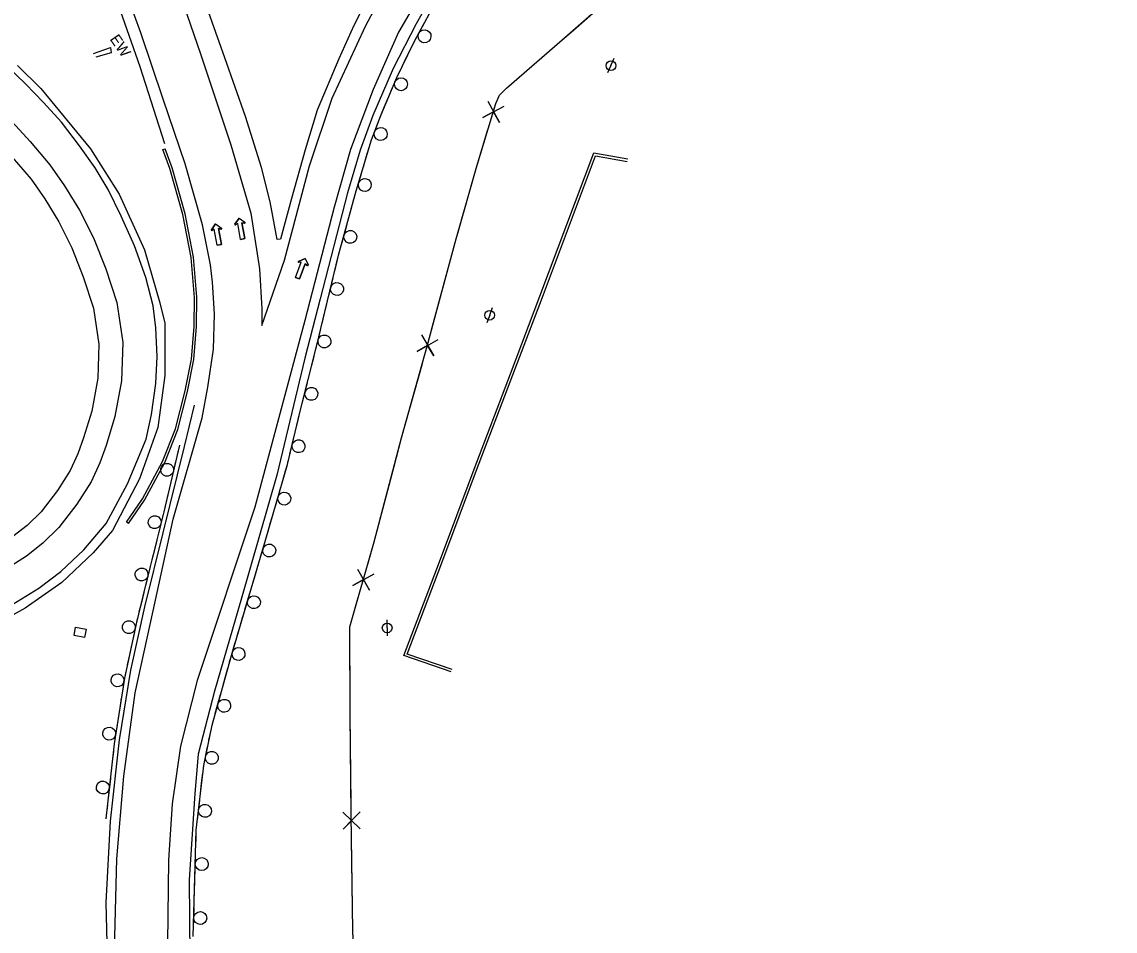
# Model space of a CAD drawing. Extents: x 1746719 to 1766531, y 631721 to 662391.
# Drawn here: x 1755790 to 1756297, y 647004 to 647425 of the extents above; entities that cross this region are included whole.
import ezdxf

# ---------------------------------------------------------------- set-up
doc = ezdxf.new("R2010")
doc.units = 0
for name, color, linetype in [('SURVEY - AERIAL SURVEY - Photo Control - Points - Elevations', 7, 'Continuous'), ('SURVEY - AERIAL SURVEY - Photo Control - Points - Locators', 7, 'Continuous'), ('SURVEY - AERIAL SURVEY - Photo Control - Points - Numbers', 7, 'Continuous'), ('SURVEY - CENTERLINE - Existing Roads - Development', 7, 'Continuous'), ('SURVEY - CENTERLINE - Existing Roads Curve Text', 7, 'Continuous'), ('SURVEY - CENTERLINE - Existing Roads Text', 7, 'Continuous'), ('SURVEY - CENTERLINE - Preliminary - Development', 7, 'Continuous'), ('SURVEY - CENTERLINE - Preliminary Curve Text', 7, 'Continuous')]:
    doc.layers.add(name, color=color, linetype=linetype)

msp = doc.modelspace()

# ---------------------------------------------------------------- linework, layer by layer
at = {"layer": 'SURVEY - AERIAL SURVEY - Photo Control - Points - Elevations'}
for points in [[(1755901.54, 647291.92), (1755901.54, 647284.28), (1755912.06, 647314.58), (1755923.64, 647358.27), (1755934.2, 647389.61), (1755949.58, 647422.95), (1755964.93, 647451.71), (1755982.99, 647480.25), (1755999.67, 647501.9), (1756021.03, 647526.54), (1756043.79, 647548.66), (1756065.08, 647566.77), (1756082.73, 647580.28), (1756103.54, 647594.04), (1756126.64, 647606.91), (1756139.65, 647614.38), (1756158.97, 647623.1), (1756165.66, 647626.39), (1756191.94, 647636.11)], [(1756196.23, 647621.23), (1756163.19, 647608.09), (1756142.43, 647598.31), (1756115.6, 647582.88), (1756094.53, 647569.4), (1756069.23, 647549.16), (1756046.62, 647529.61), (1756021.61, 647503.78), (1756004.17, 647481.76), (1755986.1, 647456.61), (1755978.78, 647444.02), (1755964.97, 647420.09), (1755953.1, 647393.57), (1755942.64, 647365.77), (1755935.09, 647339.13), (1755921.59, 647286.55), (1755898.33, 647200.1), (1755871.66, 647119.87), (1755863.93, 647089.33), (1755860.04, 647062.65), (1755858.45, 647036.54), (1755857.95, 646998.07)], [(1755837.91, 647510.99), (1755856.44, 647458.97), (1755873.17, 647410.03), (1755887.31, 647367.89), (1755896.47, 647336.36), (1755900.47, 647310.55), (1755901.54, 647291.92)], [(1755856.64, 647368.34), (1755845.18, 647404), (1755833.25, 647438.55), (1755811.33, 647501.22)], [(1755877.9, 647312.4), (1755874.19, 647330.93), (1755866.1, 647359.1), (1755855.98, 647389.11), (1755845.57, 647419.86), (1755830.91, 647460.18), (1755815.29, 647501.55)], [(1755983.57, 647442.75), (1755973.04, 647423.94), (1755962.4, 647403.35), (1755953.09, 647381.52), (1755947.23, 647365.45), (1755941.28, 647345.7), (1755928.56, 647296.59), (1755921.56, 647269.16), (1755908.52, 647214.9), (1755892.21, 647157.99), (1755879.76, 647114.79), (1755872.18, 647085.72), (1755870.65, 647067.39), (1755868.02, 647027.53), (1755868.31, 646991.84)], [(1755953.95, 647442.31), (1755944.28, 647423.24), (1755937.26, 647407.85), (1755927.3, 647383.94), (1755921.75, 647365.62), (1755915.34, 647343.15), (1755910.18, 647324.17), (1755908.71, 647324.16), (1755905.54, 647341.59), (1755901.49, 647357.48), (1755894.04, 647381), (1755884.45, 647408.21), (1755874.5, 647436.73)], [(1755788.42, 647404.68), (1755799.3, 647394.02), (1755822.31, 647366.15), (1755835.59, 647345.02), (1755847.28, 647319.25), (1755854.44, 647294.68), (1755856.73, 647285.29), (1755856.62, 647261.07), (1755853.44, 647236.95), (1755844.91, 647213.19), (1755832.44, 647189.34), (1755823.41, 647178.89), (1755808.94, 647165.24), (1755791.96, 647153.34), (1755779.05, 647146.17)], [(1755786.21, 647155.23), (1755798.33, 647162.64), (1755808.58, 647170.3), (1755819.17, 647180.27), (1755829.54, 647192.58), (1755839.34, 647210.89), (1755848, 647231.65), (1755850.47, 647243), (1755852.5, 647257.44), (1755853.12, 647269.91), (1755852.46, 647283.11), (1755851.2, 647293.37), (1755847.95, 647306.41), (1755842.57, 647321.09), (1755836.49, 647334.89), (1755830.49, 647347.21), (1755824.39, 647357.21), (1755817.1, 647367.48), (1755808.79, 647378.45), (1755800.55, 647387.53), (1755792.09, 647396.23), (1755783.47, 647404.51)], [(1755780.83, 647384.09), (1755794.29, 647369.56), (1755803.44, 647358.72), (1755810.28, 647348.99), (1755817.18, 647337.6), (1755823.59, 647324.79), (1755829.28, 647310.56), (1755834.42, 647294.88), (1755837.15, 647276.3), (1755836.62, 647258.65), (1755833.54, 647242.02), (1755829.48, 647228.73), (1755826.61, 647220.66), (1755822.55, 647211.85), (1755815.92, 647201.51), (1755807.6, 647190.7), (1755800.15, 647183.34), (1755792.61, 647177.47), (1755781.2, 647170.16)], [(1755786.04, 647362.28), (1755794.72, 647351.99), (1755801.07, 647342.97), (1755807.54, 647332.28), (1755813.55, 647320.28), (1755818.93, 647306.8), (1755823.67, 647292.34), (1755826.13, 647275.66), (1755825.65, 647259.82), (1755822.84, 647244.64), (1755819.03, 647232.18), (1755816.41, 647224.81), (1755812.88, 647217.15), (1755806.91, 647207.84), (1755799.34, 647198), (1755792.88, 647191.62), (1755786.25, 647186.46)], [(1755890.48, 646758.02), (1755868.11, 646812.56), (1755854.75, 646856.49), (1755842.22, 646911.01), (1755836.2, 646960.98), (1755833.57, 647001.08), (1755834.46, 647037.2), (1755837.75, 647075.42), (1755842.96, 647114.12), (1755851.35, 647152), (1755860.48, 647194.54), (1755873.9, 647241.51), (1755876.63, 647255.73), (1755879.19, 647273.23), (1755879.68, 647289.7), (1755878.82, 647304.32), (1755877.9, 647312.4)], [(1755853.14, 646844.65), (1755843.65, 646880.58), (1755835.68, 646926.89), (1755832.39, 646955.04), (1755830.23, 646985.58), (1755829.46, 647016.93), (1755831.47, 647054.66), (1755835.72, 647092.39), (1755841, 647124.58), (1755847.48, 647153.89), (1755855.98, 647188.13), (1755865.79, 647228.22), (1755870.43, 647247.3)]]:
    msp.add_lwpolyline(points, dxfattribs=at)
at = {"layer": 'SURVEY - AERIAL SURVEY - Photo Control - Points - Locators'}
for p, q in [((1755889.1, 647331.22), (1755891.04, 647333.99)), ((1755891.04, 647333.99), (1755889.1, 647331.22)), ((1755891.04, 647333.99), (1755893.8, 647332.06)), ((1755891.04, 647333.99), (1755893.8, 647332.06)), ((1755878.23, 647328.56), (1755880.16, 647331.33)), ((1755880.16, 647331.33), (1755878.23, 647328.56)), ((1755879.6, 647328.87), (1755878.56, 647328.21)), ((1755879.6, 647328.87), (1755878.56, 647328.21)), ((1755880.92, 647321.46), (1755879.6, 647328.87)), ((1755880.92, 647321.46), (1755879.6, 647328.87)), ((1755880.16, 647331.33), (1755882.93, 647329.39)), ((1755880.16, 647331.33), (1755882.93, 647329.39)), ((1755882.74, 647328.95), (1755881.54, 647329.21)), ((1755881.54, 647329.21), (1755882.85, 647321.81)), ((1755882.85, 647321.81), (1755881.54, 647329.21)), ((1755881.54, 647329.21), (1755882.74, 647328.95)), ((1755890.47, 647331.54), (1755889.44, 647330.88)), ((1755890.47, 647331.54), (1755889.44, 647330.88)), ((1755891.79, 647324.13), (1755890.47, 647331.54)), ((1755891.79, 647324.13), (1755890.47, 647331.54)), ((1755893.61, 647331.62), (1755892.41, 647331.88)), ((1755892.41, 647331.88), (1755893.73, 647324.48)), ((1755893.73, 647324.48), (1755892.41, 647331.88)), ((1755892.41, 647331.88), (1755893.61, 647331.62)), ((1755893.73, 647324.48), (1755891.79, 647324.13)), ((1755891.79, 647324.13), (1755893.73, 647324.48)), ((1755882.85, 647321.81), (1755880.92, 647321.46)), ((1755880.92, 647321.46), (1755882.85, 647321.81)), ((1755917.23, 647306.5), (1755919.89, 647313.54)), ((1755917.23, 647306.5), (1755919.89, 647313.54)), ((1755918.55, 647313.97), (1755921.63, 647315.36)), ((1755921.63, 647315.36), (1755918.55, 647313.97)), ((1755919.89, 647313.54), (1755918.66, 647313.5)), ((1755919.89, 647313.54), (1755918.66, 647313.5)), ((1755921.73, 647312.84), (1755919.07, 647305.81)), ((1755919.07, 647305.81), (1755921.73, 647312.84)), ((1755921.63, 647315.36), (1755923.02, 647312.28)), ((1755921.63, 647315.36), (1755923.02, 647312.28)), ((1755922.62, 647312), (1755921.73, 647312.84)), ((1755921.73, 647312.84), (1755922.62, 647312)), ((1755919.07, 647305.81), (1755917.23, 647306.5)), ((1755917.23, 647306.5), (1755919.07, 647305.81))]:
    msp.add_line(p, q, dxfattribs=at)
for centre, start, end in [((1755878.43, 647328.41), 145.0868, 302.58), ((1755878.43, 647328.41), 145.0868, 302.58), ((1755882.79, 647329.19), 257.6385, 55.0868), ((1755882.79, 647329.19), 257.6385, 55.0868), ((1755889.3, 647331.08), 145.0868, 302.58), ((1755889.3, 647331.08), 145.0868, 302.58), ((1755893.66, 647331.86), 257.6385, 55.0868), ((1755893.66, 647331.86), 257.6385, 55.0868), ((1755918.65, 647313.74), 114.3429, 271.836), ((1755918.65, 647313.74), 114.3429, 271.836), ((1755922.79, 647312.18), 226.8946, 24.3429), ((1755922.79, 647312.18), 226.8946, 24.3429)]:
    msp.add_arc(centre, 0.246, start, end, dxfattribs=at)
at = {"layer": 'SURVEY - AERIAL SURVEY - Photo Control - Points - Numbers'}
for points in [[(1755869.83, 647001.26), (1755871.23, 647050.45), (1755874.69, 647080.46), (1755878.57, 647099.18), (1755887.18, 647130.34), (1755903.02, 647183.67), (1755913.47, 647219.8), (1755919.28, 647244.01), (1755926.95, 647274.52), (1755937.14, 647316.87), (1755945.35, 647346.59), (1755952.39, 647370.27), (1755956.77, 647381.53), (1755964.09, 647399.07), (1755971.91, 647415.09), (1755980.12, 647430.54)], [(1755972.17, 647415.58), (1755976.49, 647423.71)], [(1755966.63, 647404.27), (1755968.69, 647408.49)], [(1755968.69, 647408.49), (1755970.75, 647412.72)], [(1755961.54, 647392.97), (1755964.09, 647399.07), (1755965.22, 647401.39)], [(1755958.5, 647385.68), (1755960.31, 647390.01)], [(1755956.69, 647381.34), (1755956.77, 647381.53), (1755958.5, 647385.68)], [(1755952.24, 647369.77), (1755952.39, 647370.27), (1755955.53, 647378.35)], [(1755838.89, 647193.07), (1755846.33, 647203.94), (1755855.63, 647221.22), (1755861.62, 647236.45), (1755866.1, 647253.96), (1755869.09, 647268.59), (1755870.33, 647283.85), (1755870.45, 647297.28), (1755868.91, 647315.71), (1755865.02, 647335.69), (1755858.97, 647356.91), (1755855.78, 647365.79)], [(1755839.79, 647192.46), (1755847.26, 647203.38), (1755856.61, 647220.77), (1755862.66, 647236.11), (1755867.16, 647253.72), (1755870.16, 647268.44), (1755871.41, 647283.81), (1755871.54, 647297.32), (1755869.99, 647315.86), (1755866.07, 647335.94), (1755860, 647357.24), (1755856.8, 647366.16)], [(1755855.78, 647365.79), (1755856.8, 647366.16)], [(1755949.99, 647362.19), (1755951.33, 647366.7)], [(1755989.35, 647123.75), (1755967.32, 647131.31), (1755983.85, 647174.77), (1755999.99, 647217.66), (1756016.82, 647261.8), (1756030.44, 647297.79), (1756055.44, 647364.29), (1756071.1, 647361.38)], [(1755989.74, 647124.89), (1755968.89, 647132.04), (1755984.97, 647174.34), (1756001.11, 647217.23), (1756017.94, 647261.37), (1756031.57, 647297.36), (1756056.21, 647362.92), (1756070.88, 647360.2)], [(1755948.65, 647357.69), (1755949.99, 647362.19)], [(1755945.13, 647345.8), (1755945.35, 647346.59), (1755947.74, 647354.62)], [(1755943.02, 647338.18), (1755944.28, 647342.71)], [(1755941.77, 647333.65), (1755943.02, 647338.18)], [(1755938.47, 647321.7), (1755940.92, 647330.57)], [(1755936.46, 647314.06), (1755937.14, 647316.87), (1755937.62, 647318.62)], [(1755935.36, 647309.49), (1755936.46, 647314.06)], [(1755932.46, 647297.44), (1755934.61, 647306.38)], [(1755930.61, 647289.76), (1755931.71, 647294.32)], [(1755929.52, 647285.19), (1755930.61, 647289.76)], [(1755926.6, 647273.13), (1755926.95, 647274.52), (1755928.77, 647282.07)], [(1755924.68, 647265.47), (1755925.82, 647270.03)], [(1755923.53, 647260.91), (1755924.68, 647265.47)], [(1755920.51, 647248.89), (1755922.75, 647257.81)], [(1755917.51, 647236.65), (1755918.61, 647241.22)], [(1755918.61, 647241.22), (1755919.28, 647244.01), (1755919.73, 647245.78)], [(1755914.62, 647224.59), (1755916.77, 647233.54)], [(1755863.46, 647228.88), (1755856.25, 647197.92), (1755847.6, 647163.34), (1755843.38, 647146.01), (1755837.93, 647120.81), (1755833.22, 647090.48), (1755829.39, 647055.74)], [(1755863.46, 647228.88), (1755862.39, 647224.31)], [(1755861.67, 647221.19), (1755859.58, 647212.23)], [(1755912.64, 647216.94), (1755913.47, 647219.8), (1755913.87, 647221.48)], [(1755911.33, 647212.43), (1755912.64, 647216.94)], [(1755858.86, 647209.11), (1755857.79, 647204.53)], [(1755907.89, 647200.52), (1755910.45, 647209.35)], [(1755857.79, 647204.53), (1755856.73, 647199.96)], [(1755855.98, 647196.84), (1755853.75, 647187.92)], [(1755905.69, 647192.93), (1755907, 647197.44)], [(1755839.79, 647192.46), (1755838.89, 647193.07)], [(1755904.39, 647188.41), (1755905.69, 647192.93)], [(1755900.89, 647176.52), (1755903.02, 647183.67), (1755903.5, 647185.34)], [(1755851.83, 647180.26), (1755850.69, 647175.7)], [(1755852.97, 647184.82), (1755851.83, 647180.26)], [(1755849.92, 647172.59), (1755847.68, 647163.67)], [(1755898.64, 647168.94), (1755899.98, 647173.45)], [(1755897.3, 647164.44), (1755898.64, 647168.94)], [(1755846.92, 647160.56), (1755845.81, 647155.99)], [(1755893.78, 647152.55), (1755896.39, 647161.37)], [(1755845.81, 647155.99), (1755844.7, 647151.43)], [(1755843.94, 647148.32), (1755843.38, 647146.01), (1755841.94, 647139.34)], [(1755890.19, 647140.47), (1755891.53, 647144.98)], [(1755891.53, 647144.98), (1755892.86, 647149.48)], [(1755841.26, 647136.21), (1755840.27, 647131.62)], [(1755886.69, 647128.58), (1755887.18, 647130.34), (1755889.28, 647137.4)], [(1755840.27, 647131.62), (1755839.27, 647127.02)], [(1755884.59, 647120.96), (1755885.84, 647125.49)], [(1755838.6, 647123.9), (1755837.93, 647120.81), (1755837, 647114.84)], [(1755883.34, 647116.43), (1755884.59, 647120.96)], [(1755836.51, 647111.68), (1755835.79, 647107.03)], [(1755880.03, 647104.48), (1755882.48, 647113.35)], [(1755835.79, 647107.03), (1755835.07, 647102.39)], [(1755834.58, 647099.22), (1755833.22, 647090.48), (1755833.18, 647090.13)], [(1755878.08, 647096.83), (1755878.57, 647099.18), (1755879.18, 647101.4)], [(1755877.12, 647092.23), (1755878.08, 647096.83)], [(1755874.64, 647080.08), (1755874.69, 647080.46), (1755876.48, 647089.09)], [(1755832.83, 647086.95), (1755832.32, 647082.28)], [(1755832.32, 647082.28), (1755831.8, 647077.61)], [(1755831.45, 647074.43), (1755830.44, 647065.28)], [(1755873.74, 647072.23), (1755874.28, 647076.9)], [(1755873.2, 647067.56), (1755873.74, 647072.23)], [(1755871.78, 647055.24), (1755872.83, 647064.38)], [(1755830.09, 647062.1), (1755829.57, 647057.43)], [(1755829.57, 647057.43), (1755829.39, 647055.74)], [(1755871.14, 647047.38), (1755871.23, 647050.45), (1755871.41, 647052.06)], [(1755871.01, 647042.68), (1755871.14, 647047.38)], [(1755870.66, 647030.28), (1755870.92, 647039.48)], [(1755870.43, 647022.39), (1755870.56, 647027.08)], [(1755870.3, 647017.69), (1755870.43, 647022.39)], [(1755869.95, 647005.29), (1755870.21, 647014.49)]]:
    msp.add_lwpolyline(points, dxfattribs=at)
for centre, start, end in [((1755976.96, 647418.2), 265.2594, 265.2454), ((1755966.06, 647396.01), 270.6032, 270.5892), ((1755956.64, 647372.94), 272.0394, 272.0254), ((1755949.29, 647349.31), 276.7017, 276.6877), ((1755942.57, 647325.29), 277.8274, 277.8134), ((1755936.44, 647301.16), 279.7453, 279.7313), ((1755930.6, 647276.86), 279.7453, 279.7313), ((1755924.53, 647252.57), 279.1567, 279.1427), ((1755918.6, 647228.32), 279.7628, 279.7488), ((1755857.71, 647217.43), 100.17, 100.156), ((1755912.04, 647204.06), 277.1354, 277.1214), ((1755851.97, 647193.15), 99.2202, 99.2062), ((1755905.06, 647180.03), 276.7316, 276.7176), ((1755845.9, 647168.9), 99.2202, 99.2062), ((1755897.95, 647156.06), 276.7316, 276.7176), ((1755839.99, 647144.51), 101.066, 101.052), ((1755890.83, 647132.1), 276.7316, 276.7176), ((1755834.75, 647119.89), 104.444, 104.43), ((1755884.14, 647108.07), 277.8156, 277.8017), ((1755830.92, 647095.18), 104.444, 104.43), ((1755878.47, 647083.94), 281.5519, 281.5379), ((1755827.97, 647070.23), 106.971, 106.957), ((1755875.28, 647059.43), 286.6912, 286.6772), ((1755873.78, 647034.75), 291.65, 291.636), ((1755873.08, 647009.76), 291.65, 291.636)]:
    msp.add_arc(centre, 3, start, end, dxfattribs=at)
at = {"layer": 'SURVEY - CENTERLINE - Existing Roads - Development'}
for p, q in [((1756063.3, 647404.64), (1756064.83, 647408.07)), ((1756063.3, 647404.64), (1756061.77, 647401.22)), ((1756007.14, 647289.02), (1756008.44, 647292.54)), ((1756007.14, 647289.02), (1756005.85, 647285.5)), ((1755959.65, 647144.17), (1755959.68, 647147.92)), ((1755959.65, 647144.17), (1755959.61, 647140.42))]:
    msp.add_line(p, q, dxfattribs=at)
for centre in [(1756063.3, 647404.64), (1756007.14, 647289.02), (1755959.65, 647144.17)]:
    msp.add_circle(centre, 2.25, dxfattribs=at)
at = {"layer": 'SURVEY - CENTERLINE - Existing Roads Curve Text'}
for points in [[(1755945.78, 646950.44), (1755943.69, 647004.03), (1755943.06, 647057.63), (1755942.49, 647104.16), (1755942.32, 647144.72), (1755953.65, 647184.07), (1755966.31, 647232.14), (1755978.17, 647274.63), (1755991.6, 647324.38), (1756000.9, 647357.02), (1756009.99, 647387.03), (1756011.62, 647390.94), (1756014.9, 647394.26), (1756040.75, 647416.51), (1756082.94, 647453.61), (1756121.95, 647486.81), (1756154.21, 647513.77), (1756191.18, 647544.89), (1756211.19, 647558.56), (1756236.95, 647574.64), (1756266.27, 647592.63), (1756292.3, 647606.97), (1756304.43, 647612.91)], [(1756045.95, 647421.08), (1756082.94, 647453.61), (1756083.51, 647454.09)], [(1756011.35, 647390.29), (1756011.62, 647390.94), (1756014.9, 647394.26), (1756040.75, 647416.51), (1756045.95, 647421.08)], [(1756006.26, 647388.2), (1756011.63, 647378.32), (1756008.96, 647383.3), (1756003.98, 647380.63), (1756013.92, 647385.88)], [(1755992.35, 647327.01), (1756000.9, 647357.02), (1756006.35, 647375.01)], [(1755980.22, 647282.22), (1755991.6, 647324.38), (1755992.35, 647327.01)], [(1755975.54, 647279.86), (1755981.2, 647270.15), (1755978.38, 647275.05), (1755973.48, 647272.23), (1755983.26, 647277.77)], [(1755962.71, 647218.48), (1755966.31, 647232.14), (1755975.95, 647266.7)], [(1755950.66, 647173.68), (1755953.65, 647184.07), (1755962.71, 647218.48)], [(1755945.94, 647171.39), (1755951.44, 647161.59), (1755948.71, 647166.54), (1755943.75, 647163.8), (1755953.63, 647169.18)], [(1755942.47, 647108.75), (1755942.32, 647144.72), (1755946.2, 647158.21)], [(1755943, 647062.36), (1755942.49, 647104.16), (1755942.47, 647108.75)], [(1755939.14, 647058.81), (1755947.23, 647051.01), (1755943.19, 647054.96), (1755939.24, 647050.91), (1755947.14, 647058.91)], [(1755943.99, 646996.27), (1755943.69, 647004.03), (1755943.19, 647046.26)]]:
    msp.add_lwpolyline(points, dxfattribs=at)
at = {"layer": 'SURVEY - CENTERLINE - Existing Roads Text'}
msp.add_lwpolyline([(1755823.68, 647410.31), (1755831.55, 647413.02), (1755831.83, 647410.59), (1755824.77, 647408.51)], dxfattribs=at)
at = {"layer": 'SURVEY - CENTERLINE - Preliminary Curve Text'}
msp.add_line((1755817.45, 647142.12), (1755817.45, 647142.12), dxfattribs=at)
msp.add_lwpolyline([(1755814.62, 647140.61), (1755815.35, 647144.55), (1755820.27, 647143.64), (1755819.54, 647139.7), (1755814.62, 647140.61)], dxfattribs=at)

# ---------------------------------------------------------------- texts
at = {"layer": 'SURVEY - CENTERLINE - Preliminary - Development'}
msp.add_text('EW', height=5, rotation=304.5191, dxfattribs=at).set_placement((1755831.01, 647416.91))

doc.saveas('drawing.dxf')
